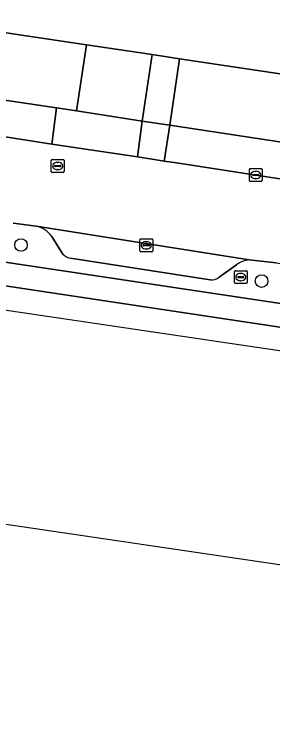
# Model space of a CAD drawing. Extents: x 163008 to 163854, y 382777 to 383982.
# Drawn here: x 163583.3 to 163603.4, y 382777.2 to 382831.6 of the extents above; entities that cross this region are included whole.
import ezdxf

# ---------------------------------------------------------------- set-up
doc = ezdxf.new("R2010")
doc.units = 0
for name, color, linetype in [('IMGEO_Boom', 7, 'Continuous'), ('IMGEO_Fietspad_open', 7, 'Continuous'), ('IMGEO_Groenvoorziening', 7, 'Continuous'), ('IMGEO_Kolk', 7, 'Continuous'), ('IMGEO_Pand', 7, 'Continuous'), ('IMGEO_Parkeervlak_open', 7, 'Continuous'), ('IMGEO_Rijbaan_lokaal_open', 7, 'Continuous'), ('IMGEO_Rioolput', 7, 'Continuous'), ('IMGEO_Voetpad_open', 7, 'Continuous'), ('IMGEO_Waterloop', 7, 'Continuous')]:
    doc.layers.add(name, color=color, linetype=linetype)

msp = doc.modelspace()

# ---------------------------------------------------------------- linework, layer by layer
at = {"layer": 'IMGEO_Boom'}
for centre in [(163583.87, 382813.692), (163602.593, 382810.885)]:
    msp.add_circle(centre, 0.489, dxfattribs=at)
at = {"layer": 'IMGEO_Fietspad_open'}
for points in [[(163686.181, 382796.847), (163580.024, 382812.745), (163535.568, 382819.448), (163509.609, 382823.407)], [(163509.094, 382821.64), (163535.397, 382817.662), (163579.683, 382810.971), (163685.894, 382795.009), (163685.894, 382795.009), (163686.181, 382796.847)]]:
    msp.add_lwpolyline(points, dxfattribs=at)
at = {"layer": 'IMGEO_Groenvoorziening'}
for points in [[(163407.316, 382827.646), (163421.963, 382825.134), (163483.656, 382816.879), (163485.145, 382816.814), (163490.933, 382817.132), (163500, 382817.915), (163514.398, 382818.897), (163532.552, 382816.044), (163644.684, 382799.5), (163685.451, 382793.218), (163685.611, 382793.195), (163685.611, 382793.195)], [(163509.609, 382823.407), (163535.568, 382819.448), (163580.024, 382812.745), (163686.181, 382796.847), (163686.654, 382799.878)], [(163685.611, 382793.195), (163685.894, 382795.009), (163685.894, 382795.009), (163579.683, 382810.971), (163535.397, 382817.662), (163509.094, 382821.64)], [(163585.042, 382815.141), (163583.274, 382815.396)], [(163587.135, 382812.986), (163586.265, 382814.362)], [(163598.6, 382810.988), (163587.725, 382812.661)], [(163603.72, 382812.301), (163601.633, 382812.53)], [(163600.649, 382812.143), (163599.278, 382811.188)]]:
    msp.add_lwpolyline(points, dxfattribs=at)
for centre, radius, start, end in [((163584.686, 382813.233), 1.941, 35.5685, 79.4406), ((163587.865, 382813.613), 0.962, 220.6683, 261.6356), ((163601.694, 382810.93), 1.601, 92.1926, 130.7461), ((163598.728, 382811.804), 0.826, 261.1122, 311.7584)]:
    msp.add_arc(centre, radius, start, end, dxfattribs=at)
at = {"layer": 'IMGEO_Kolk'}
for p, q in [((163593.121, 382813.241), (163593.121, 382814.093)), ((163593.196, 382814.167), (163594.048, 382814.167)), ((163594.122, 382814.093), (163594.122, 382813.241)), ((163593.38, 382813.661), (163593.38, 382813.673)), ((163593.818, 382813.624), (163593.42, 382813.624)), ((163593.423, 382813.71), (163593.821, 382813.71)), ((163593.609, 382813.947), (163593.634, 382813.947)), ((163593.864, 382813.673), (163593.864, 382813.661)), ((163594.048, 382813.167), (163593.196, 382813.167)), ((163593.632, 382813.387), (163593.607, 382813.387))]:
    msp.add_line(p, q, dxfattribs=at)
for points in [[(163593.121, 382813.241), (163593.121, 382814.093)], [(163593.196, 382814.167), (163594.048, 382814.167)], [(163594.122, 382814.093), (163594.122, 382813.241)], [(163594.048, 382813.167), (163593.196, 382813.167)]]:
    msp.add_lwpolyline(points, dxfattribs=at)
for centre, radius, start, end in [((163593.198, 382814.091), 0.0765, 91.552, 178.448), ((163593.198, 382814.091), 0.0765, 91.552, 178.448), ((163594.046, 382814.091), 0.0765, 1.552, 88.448), ((163594.046, 382814.091), 0.0765, 1.552, 88.448), ((163593.42, 382813.67), 0.0403, 85.8775, 175.7526), ((163593.417, 382813.66), 0.0366, 178.938, 274.7102), ((163593.821, 382813.667), 0.043, 264.8664, 352.4533), ((163593.825, 382813.672), 0.0386, 1.7309, 96.639), ((163593.198, 382813.243), 0.0765, 181.552, 268.448), ((163593.198, 382813.243), 0.0765, 181.552, 268.448), ((163594.046, 382813.243), 0.0765, 271.552, 358.448), ((163594.046, 382813.243), 0.0765, 271.552, 358.448)]:
    msp.add_arc(centre, radius, start, end, dxfattribs=at)
for centre, major_axis, ratio, start_param, end_param in [((163593.608, 382813.667), (-0.387, 0.002), 0.722429, 4.712389, 7.853982), ((163593.633, 382813.667), (-0.39, 0.002), 0.717154, 1.570796, 4.712389)]:
    msp.add_ellipse(centre, major_axis=major_axis, ratio=ratio, start_param=start_param, end_param=end_param, dxfattribs=at)
at = {"layer": 'IMGEO_Pand'}
msp.add_lwpolyline([(163589.621, 382892.728), (163580.14, 382830.556), (163583.75, 382830.017), (163588.963, 382829.239), (163593.9, 382828.502), (163594.072, 382828.476), (163596.21, 382828.157), (163606.296, 382826.651), (163612.003, 382825.799), (163613.862, 382825.522), (163617.839, 382824.851), (163620.306, 382824.434), (163622.192, 382824.116), (163623.187, 382823.948), (163623.155, 382823.73), (163623.367, 382823.699), (163632.813, 382886.325)], dxfattribs=at)
at = {"layer": 'IMGEO_Parkeervlak_open'}
for points in [[(163594.072, 382828.476), (163593.9, 382828.502), (163588.963, 382829.239), (163588.197, 382824.11), (163593.302, 382823.318)], [(163606.296, 382826.651), (163596.21, 382828.157), (163595.44, 382823.002), (163605.524, 382821.475)]]:
    msp.add_lwpolyline(points, close=True, dxfattribs=at)
for points in [[(163601.633, 382812.53), (163585.042, 382815.141)], [(163586.265, 382814.362), (163587.135, 382812.986)], [(163587.725, 382812.661), (163598.6, 382810.988)], [(163599.278, 382811.188), (163600.649, 382812.143)]]:
    msp.add_lwpolyline(points, dxfattribs=at)
for centre, radius, start, end in [((163584.686, 382813.233), 1.941, 35.5685, 79.4406), ((163587.865, 382813.613), 0.962, 220.6683, 261.6356), ((163601.694, 382810.93), 1.601, 92.1926, 130.7461), ((163598.728, 382811.804), 0.826, 261.1122, 311.7584)]:
    msp.add_arc(centre, radius, start, end, dxfattribs=at)
at = {"layer": 'IMGEO_Rijbaan_lokaal_open'}
for points in [[(163644.324, 382812.732), (163619.059, 382816.555), (163616.599, 382816.941), (163611.973, 382817.64), (163603.009, 382818.995), (163595.965, 382820.06), (163595.022, 382820.202), (163594.068, 382820.355), (163592.94, 382820.536), (163586.272, 382821.533), (163584.294, 382821.838), (163578.766, 382822.69)], [(163583.274, 382815.396), (163585.042, 382815.141), (163601.633, 382812.53), (163603.72, 382812.301), (163620.776, 382809.727), (163622.5, 382809.489), (163639.567, 382806.88), (163641.333, 382806.604)]]:
    msp.add_lwpolyline(points, dxfattribs=at)
at = {"layer": 'IMGEO_Rioolput'}
for p, q in [((163586.226, 382819.404), (163586.226, 382820.256)), ((163586.301, 382820.33), (163587.153, 382820.33)), ((163586.714, 382820.11), (163586.739, 382820.11)), ((163587.227, 382820.256), (163587.227, 382819.404)), ((163586.485, 382819.824), (163586.485, 382819.836)), ((163586.923, 382819.787), (163586.525, 382819.787)), ((163586.528, 382819.873), (163586.926, 382819.873)), ((163586.737, 382819.55), (163586.712, 382819.55)), ((163586.969, 382819.836), (163586.969, 382819.824)), ((163601.639, 382818.697), (163601.639, 382819.549)), ((163601.714, 382819.623), (163602.566, 382819.623)), ((163602.64, 382819.549), (163602.64, 382818.697)), ((163587.153, 382819.33), (163586.301, 382819.33)), ((163601.898, 382819.117), (163601.898, 382819.129)), ((163602.336, 382819.08), (163601.938, 382819.08)), ((163601.941, 382819.166), (163602.339, 382819.166)), ((163602.127, 382819.403), (163602.152, 382819.403)), ((163602.382, 382819.129), (163602.382, 382819.117)), ((163602.566, 382818.623), (163601.714, 382818.623)), ((163602.15, 382818.843), (163602.125, 382818.843)), ((163600.474, 382810.77), (163600.474, 382811.622)), ((163600.549, 382811.696), (163601.401, 382811.696)), ((163600.962, 382811.476), (163600.987, 382811.476)), ((163601.475, 382811.622), (163601.475, 382810.77)), ((163600.733, 382811.19), (163600.733, 382811.202)), ((163601.171, 382811.153), (163600.773, 382811.153)), ((163600.776, 382811.239), (163601.174, 382811.239)), ((163600.985, 382810.916), (163600.96, 382810.916)), ((163601.217, 382811.202), (163601.217, 382811.19)), ((163601.401, 382810.696), (163600.549, 382810.696))]:
    msp.add_line(p, q, dxfattribs=at)
for points in [[(163586.226, 382819.404), (163586.226, 382820.256)], [(163586.301, 382820.33), (163587.153, 382820.33)], [(163587.227, 382820.256), (163587.227, 382819.404)], [(163601.639, 382818.697), (163601.639, 382819.549)], [(163601.714, 382819.623), (163602.566, 382819.623)], [(163602.64, 382819.549), (163602.64, 382818.697)], [(163587.153, 382819.33), (163586.301, 382819.33)], [(163602.566, 382818.623), (163601.714, 382818.623)], [(163600.474, 382810.77), (163600.474, 382811.622)], [(163600.549, 382811.696), (163601.401, 382811.696)], [(163601.475, 382811.622), (163601.475, 382810.77)], [(163601.401, 382810.696), (163600.549, 382810.696)]]:
    msp.add_lwpolyline(points, dxfattribs=at)
for centre, radius, start, end in [((163586.303, 382820.254), 0.0765, 91.552, 178.448), ((163586.303, 382820.254), 0.0765, 91.552, 178.448), ((163587.151, 382820.254), 0.0765, 1.552, 88.448), ((163587.151, 382820.254), 0.0765, 1.552, 88.448), ((163586.525, 382819.833), 0.0403, 85.8775, 175.7526), ((163586.522, 382819.823), 0.0366, 178.938, 274.7102), ((163586.926, 382819.83), 0.043, 264.8664, 352.4533), ((163586.93, 382819.835), 0.0386, 1.7309, 96.639), ((163601.716, 382819.547), 0.0765, 91.552, 178.448), ((163601.716, 382819.547), 0.0765, 91.552, 178.448), ((163602.564, 382819.547), 0.0765, 1.552, 88.448), ((163602.564, 382819.547), 0.0765, 1.552, 88.448), ((163586.303, 382819.406), 0.0765, 181.552, 268.448), ((163586.303, 382819.406), 0.0765, 181.552, 268.448), ((163587.151, 382819.406), 0.0765, 271.552, 358.448), ((163587.151, 382819.406), 0.0765, 271.552, 358.448), ((163601.938, 382819.126), 0.0403, 85.8775, 175.7526), ((163601.935, 382819.116), 0.0366, 178.938, 274.7102), ((163602.339, 382819.123), 0.043, 264.8664, 352.4533), ((163602.343, 382819.128), 0.0386, 1.7309, 96.639), ((163601.716, 382818.699), 0.0765, 181.552, 268.448), ((163601.716, 382818.699), 0.0765, 181.552, 268.448), ((163602.564, 382818.699), 0.0765, 271.552, 358.448), ((163602.564, 382818.699), 0.0765, 271.552, 358.448), ((163600.551, 382811.62), 0.0765, 91.552, 178.448), ((163600.551, 382811.62), 0.0765, 91.552, 178.448), ((163601.399, 382811.62), 0.0765, 1.552, 88.448), ((163601.399, 382811.62), 0.0765, 1.552, 88.448), ((163600.551, 382810.772), 0.0765, 181.552, 268.448), ((163600.551, 382810.772), 0.0765, 181.552, 268.448), ((163600.773, 382811.199), 0.0403, 85.8775, 175.7526), ((163600.77, 382811.189), 0.0366, 178.938, 274.7102), ((163601.174, 382811.196), 0.043, 264.8664, 352.4533), ((163601.178, 382811.201), 0.0386, 1.7309, 96.639), ((163601.399, 382810.772), 0.0765, 271.552, 358.448), ((163601.399, 382810.772), 0.0765, 271.552, 358.448)]:
    msp.add_arc(centre, radius, start, end, dxfattribs=at)
for centre, major_axis, ratio, start_param, end_param in [((163586.713, 382819.83), (-0.387, 0.002), 0.722429, 4.712389, 7.853982), ((163586.738, 382819.83), (-0.39, 0.002), 0.717154, 1.570796, 4.712389), ((163602.126, 382819.123), (-0.387, 0.002), 0.722429, 4.712389, 7.853982), ((163602.151, 382819.123), (-0.39, 0.002), 0.717154, 1.570796, 4.712389), ((163600.961, 382811.196), (-0.387, 0.002), 0.722429, 4.712389, 7.853982), ((163600.986, 382811.196), (-0.39, 0.002), 0.717154, 1.570796, 4.712389)]:
    msp.add_ellipse(centre, major_axis=major_axis, ratio=ratio, start_param=start_param, end_param=end_param, dxfattribs=at)
at = {"layer": 'IMGEO_Voetpad_open'}
for points in [[(163588.963, 382829.239), (163583.75, 382830.017), (163580.14, 382830.556), (163579.683, 382827.562), (163579.558, 382827.581), (163579.241, 382825.44), (163586.647, 382824.35), (163588.197, 382824.11)], [(163596.21, 382828.157), (163594.072, 382828.476), (163593.302, 382823.318), (163595.44, 382823.002)], [(163586.272, 382821.533), (163586.647, 382824.35), (163579.241, 382825.44), (163578.766, 382822.69), (163584.294, 382821.838)], [(163593.302, 382823.318), (163588.197, 382824.11), (163586.647, 382824.35), (163586.272, 382821.533), (163592.94, 382820.536)], [(163592.94, 382820.536), (163594.068, 382820.355), (163595.022, 382820.202), (163595.44, 382823.002), (163593.302, 382823.318)], [(163616.976, 382819.74), (163611.228, 382820.611), (163605.524, 382821.475), (163595.44, 382823.002), (163595.022, 382820.202), (163595.965, 382820.06), (163603.009, 382818.995), (163611.973, 382817.64), (163616.599, 382816.941)]]:
    msp.add_lwpolyline(points, close=True, dxfattribs=at)
at = {"layer": 'IMGEO_Waterloop'}
for points in [[(163685.611, 382793.195), (163683.113, 382777.184), (163542.415, 382797.919), (163125.436, 382874.202)], [(163407.316, 382827.646), (163421.963, 382825.134), (163483.656, 382816.879), (163485.145, 382816.814), (163490.933, 382817.132), (163500, 382817.915), (163514.398, 382818.897), (163532.552, 382816.044), (163644.684, 382799.5), (163685.451, 382793.218), (163685.611, 382793.195), (163685.611, 382793.195)]]:
    msp.add_lwpolyline(points, dxfattribs=at)

doc.saveas('drawing.dxf')
